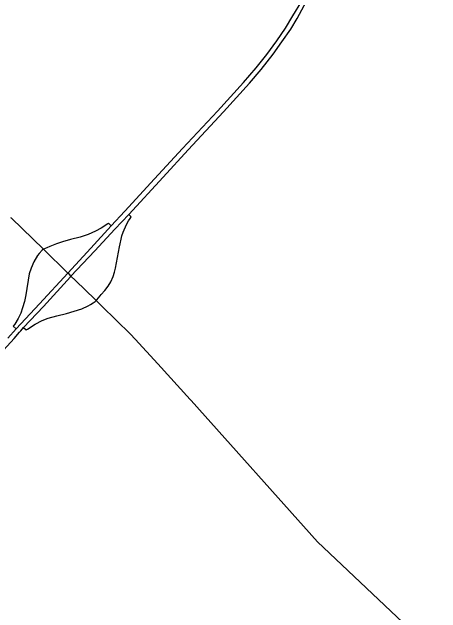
# Model space of a CAD drawing. Extents: x 0 to 34, y 0 to 22.
# Drawn here: x 3.3945 to 3.4838, y 16.941 to 17.0661 of the extents above; entities that cross this region are included whole.
import ezdxf

# ---------------------------------------------------------------- set-up
doc = ezdxf.new("R2010")
doc.units = 0
for name, color, linetype in [('GM_X_Interchange_Ramps', 7, 'Continuous'), ('GM_X_State_Route', 7, 'Continuous'), ('GM_X_US_Route', 7, 'Continuous')]:
    doc.layers.add(name, color=color, linetype=linetype)

msp = doc.modelspace()

# ---------------------------------------------------------------- linework, layer by layer
at = {"layer": 'GM_X_Interchange_Ramps'}
for points in [[(3.4120339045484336, 17.00602808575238), (3.4122020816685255, 17.00620338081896), (3.412870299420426, 17.007020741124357), (3.413104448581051, 17.007277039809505), (3.4138221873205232, 17.008122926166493), (3.4145289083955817, 17.00903278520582), (3.4150779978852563, 17.009944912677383), (3.415562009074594, 17.011024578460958), (3.4158598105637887, 17.011964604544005), (3.4160832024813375, 17.0127836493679), (3.416865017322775, 17.017195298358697), (3.4170046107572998, 17.01785613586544), (3.41721871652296, 17.018814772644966), (3.4174030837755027, 17.01949301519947), (3.4176840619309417, 17.020285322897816), (3.4183727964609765, 17.021867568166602), (3.4187637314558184, 17.02260286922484), (3.419108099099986, 17.023133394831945), (3.419331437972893, 17.023477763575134), (3.418860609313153, 17.023927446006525)], [(3.415162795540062, 17.021542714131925), (3.414597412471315, 17.022107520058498), (3.4144328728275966, 17.02198200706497), (3.4130986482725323, 17.021106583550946), (3.411933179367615, 17.020449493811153), (3.410348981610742, 17.019771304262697), (3.408683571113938, 17.019223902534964), (3.406731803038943, 17.018707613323), (3.4050162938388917, 17.01826252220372), (3.4037801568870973, 17.017811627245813), (3.402368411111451, 17.01729164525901), (3.401769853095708, 17.01697733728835), (3.4014211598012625, 17.01683300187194), (3.4010695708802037, 17.016726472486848)], [(3.4010695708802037, 17.016726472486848), (3.400806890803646, 17.01653519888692), (3.400155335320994, 17.015818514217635), (3.399812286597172, 17.015382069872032), (3.3990998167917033, 17.014057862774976), (3.398490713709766, 17.01275422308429), (3.3981152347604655, 17.011581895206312), (3.3978647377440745, 17.01029618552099), (3.3976374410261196, 17.008561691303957), (3.397390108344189, 17.007216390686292), (3.397130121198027, 17.005824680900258), (3.39674672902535, 17.004517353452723), (3.396352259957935, 17.00341938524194), (3.3957953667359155, 17.002268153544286), (3.3951055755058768, 17.00109477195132), (3.3947917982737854, 17.0006665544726), (3.395402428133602, 17.00010380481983)], [(3.396910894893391, 17.000391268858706), (3.397468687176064, 16.99990029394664), (3.3977239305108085, 17.000095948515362), (3.3993228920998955, 17.001114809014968), (3.4008211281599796, 17.0018641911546), (3.4020767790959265, 17.002333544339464), (3.4038328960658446, 17.00281449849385), (3.4058484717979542, 17.003337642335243), (3.407483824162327, 17.003833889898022), (3.4090500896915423, 17.004301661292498), (3.41034317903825, 17.004917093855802), (3.4108631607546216, 17.00521188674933), (3.411438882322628, 17.005523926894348), (3.4118338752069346, 17.005793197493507), (3.4120339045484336, 17.00602808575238)]]:
    msp.add_lwpolyline(points, dxfattribs=at)
at = {"layer": 'GM_X_State_Route'}
for p, q in [((3.419165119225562, 16.998999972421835), (3.4132224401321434, 17.004856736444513)), ((3.4316047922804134, 16.985420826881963), (3.4248484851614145, 16.99285934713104))]:
    msp.add_line(p, q, dxfattribs=at)
for points in [[(3.4065330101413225, 17.01136277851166), (3.406145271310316, 17.011743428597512), (3.4010695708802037, 17.016726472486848), (3.394412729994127, 17.023134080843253), (3.3942797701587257, 17.023237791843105)], [(3.4077678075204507, 17.010163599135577), (3.406791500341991, 17.011109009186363), (3.4065330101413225, 17.01136277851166)], [(3.4132224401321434, 17.004856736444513), (3.4120339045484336, 17.00602808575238), (3.4117950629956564, 17.006263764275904), (3.4077678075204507, 17.010163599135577)], [(3.4248484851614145, 16.99285934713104), (3.4201753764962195, 16.998004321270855), (3.419165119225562, 16.998999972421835)], [(3.48375902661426, 16.931540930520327), (3.482191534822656, 16.932986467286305), (3.4581042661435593, 16.95579224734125), (3.4317976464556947, 16.985205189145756), (3.4316047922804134, 16.985420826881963)]]:
    msp.add_lwpolyline(points, dxfattribs=at)
at = {"layer": 'GM_X_US_Route'}
msp.add_line((3.3963497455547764, 16.999710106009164), (3.396910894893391, 17.000391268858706), dxfattribs=at)
for points in [[(3.418860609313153, 17.023927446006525), (3.425977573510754, 17.031685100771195), (3.431196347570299, 17.037407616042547), (3.4385307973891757, 17.045306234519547), (3.4439308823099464, 17.05123025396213), (3.446389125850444, 17.054131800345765), (3.4488474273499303, 17.05731543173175), (3.4506608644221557, 17.059834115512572), (3.4524945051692, 17.062493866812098), (3.4538444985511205, 17.064730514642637), (3.455819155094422, 17.068296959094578), (3.4573756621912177, 17.071325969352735)], [(3.395402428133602, 17.00010380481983), (3.4002524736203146, 17.00536656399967), (3.406145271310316, 17.011743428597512), (3.410909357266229, 17.016898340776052), (3.415162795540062, 17.021542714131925), (3.418001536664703, 17.0246047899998), (3.4242002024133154, 17.031343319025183), (3.4299893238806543, 17.037635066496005), (3.4372862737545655, 17.045453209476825), (3.442703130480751, 17.05140987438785), (3.445346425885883, 17.05444405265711), (3.4475429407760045, 17.057217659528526), (3.4495905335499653, 17.06006567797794), (3.4514147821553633, 17.06270897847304), (3.4529411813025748, 17.065240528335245), (3.454796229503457, 17.068335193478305)], [(3.4066779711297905, 17.010983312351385), (3.406791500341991, 17.011109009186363), (3.411772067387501, 17.016351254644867), (3.4159228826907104, 17.020905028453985), (3.418860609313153, 17.023927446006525)], [(3.396910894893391, 17.000391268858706), (3.4010581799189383, 17.00476141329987), (3.4066779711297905, 17.010983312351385)], [(3.3624913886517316, 16.94181134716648), (3.3631557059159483, 16.94285615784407), (3.36368000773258, 16.945250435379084), (3.364517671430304, 16.94888032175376), (3.365746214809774, 16.95314304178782), (3.3671795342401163, 16.95755469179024), (3.3682259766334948, 16.960207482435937), (3.3692085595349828, 16.96254343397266), (3.3701991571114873, 16.96480529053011), (3.371604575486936, 16.96772782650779), (3.373322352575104, 16.97099446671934), (3.375481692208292, 16.97466158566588), (3.3780132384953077, 16.97845895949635), (3.380861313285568, 16.982386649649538), (3.3832626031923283, 16.98529051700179), (3.3845227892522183, 16.986731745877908), (3.386151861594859, 16.988594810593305), (3.389642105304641, 16.99239218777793), (3.395008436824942, 16.99815325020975), (3.396125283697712, 16.999437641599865), (3.3963497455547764, 16.999710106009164)], [(3.393653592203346, 16.998209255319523), (3.395402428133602, 17.00010380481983)]]:
    msp.add_lwpolyline(points, dxfattribs=at)

doc.saveas('drawing.dxf')
